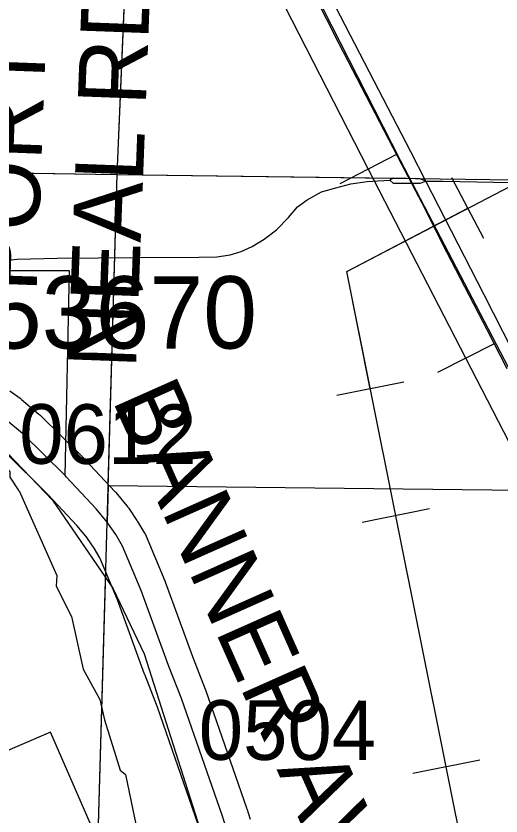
# Model space of a CAD drawing. Extents: x -157.2 to -99.3, y 12.2 to 46.2.
# Drawn here: x -145.913 to -145.344, y 28.305 to 29.245 of the extents above; entities that cross this region are included whole.
import ezdxf

# ---------------------------------------------------------------- set-up
doc = ezdxf.new("R2010")
doc.units = 0
for name, color, linetype in [('tdCoCityStreetMajor', 7, 'Continuous'), ('tdCoCorpBndry', 7, 'Continuous'), ('tdCoHydroRiver', 7, 'Continuous'), ('tdCoPipe', 7, 'Continuous'), ('tdCoRRCL', 7, 'Continuous'), ('tdCoSecRdNmbr', 7, 'Continuous'), ('tdCoSecRdTxt', 7, 'Continuous'), ('tdCoSecRteBand', 7, 'Continuous'), ('tdCoSecRteCL', 7, 'Continuous'), ('tdCoSectLine', 7, 'Continuous'), ('tdCoSectLinePart', 7, 'Continuous'), ('tdCoStrucSecFHWANum', 7, 'Continuous'), ('tdCoSurfGravel', 7, 'Continuous'), ('tdCoTwpBndryShd', 7, 'Continuous')]:
    doc.layers.add(name, color=color, linetype=linetype)

msp = doc.modelspace()

# ---------------------------------------------------------------- linework, layer by layer
at = {"layer": 'tdCoCityStreetMajor'}
for p, q in [((-145.48839, 29.05072), (-145.4742, 29.05159)), ((-145.4742, 29.05159), (-145.47411, 29.05151)), ((-145.47411, 29.05151), (-145.47392, 29.05134))]:
    msp.add_line(p, q, dxfattribs=at)
for points in [[(-145.49808, 29.17852), (-145.53797, 29.25551), (-145.62453, 29.42419), (-145.68815, 29.54724), (-145.69496, 29.56056)], [(-145.28283, 28.76015), (-145.28575, 28.76573), (-145.28636, 28.7669), (-145.31898, 28.82937), (-145.36387, 28.9179), (-145.43192, 29.05049), (-145.44968, 29.0851), (-145.49808, 29.17852)], [(-145.43192, 29.05049), (-145.4392, 29.05323), (-145.47024, 29.05402), (-145.4742, 29.05159)], [(-145.47392, 29.05134), (-145.4705, 29.04823), (-145.43868, 29.0481), (-145.43192, 29.05049)], [(-146.00059, 28.90979), (-145.99002, 28.92421), (-145.97898, 28.9346), (-145.96438, 28.9438), (-145.94978, 28.95091), (-145.93268, 28.95656), (-145.91164, 28.95893), (-145.86494, 28.96011), (-145.76854, 28.9609), (-145.69857, 28.96103), (-145.67726, 28.96169), (-145.66187, 28.96379), (-145.64898, 28.96774), (-145.63609, 28.97366), (-145.62189, 28.98221), (-145.60729, 28.99339), (-145.59335, 29.00759), (-145.58256, 29.02022), (-145.57138, 29.02837), (-145.55442, 29.03784), (-145.53784, 29.04271), (-145.52022, 29.04744), (-145.52013, 29.04745)], [(-145.52013, 29.04745), (-145.50102, 29.04994), (-145.48839, 29.05072)], [(-145.43192, 29.05049), (-145.41201, 29.05049), (-145.31263, 29.04851), (-145.2721, 29.04827)]]:
    msp.add_lwpolyline(points, dxfattribs=at)
at = {"layer": 'tdCoCorpBndry'}
for points in [[(-145.28506, 28.68668), (-145.80502, 28.69271), (-145.80624, 28.64994), (-145.8191, 28.66556), (-145.85387, 28.7028), (-145.85558, 28.70449), (-145.85042, 28.94497), (-145.92371, 28.9452)], [(-145.80719, 28.25312), (-145.87283, 28.40315), (-145.93773, 28.37545)]]:
    msp.add_lwpolyline(points, dxfattribs=at)
at = {"layer": 'tdCoHydroRiver'}
for points in [[(-145.90955, 28.68649), (-145.92006, 28.70263), (-145.91986, 28.70894), (-145.95331, 28.74795), (-145.94064, 28.74911), (-145.87044, 28.67572), (-145.79963, 28.57231), (-145.76268, 28.49528), (-145.69742, 28.28978)], [(-145.90955, 28.68649), (-145.86544, 28.58711), (-145.86585, 28.57449), (-145.84807, 28.53916), (-145.83427, 28.47702), (-145.81489, 28.44157), (-145.80934, 28.41766), (-145.79071, 28.35851), (-145.78456, 28.35356), (-145.77229, 28.29305)]]:
    msp.add_lwpolyline(points, dxfattribs=at)
at = {"layer": 'tdCoPipe'}
for p, q in [((-145.36401, 28.98292), (-145.40132, 29.05436)), ((-145.4577, 28.81446), (-145.53656, 28.79862)), ((-145.42776, 28.6654), (-145.50677, 28.64953)), ((-145.36848, 28.37026), (-145.44734, 28.35441))]:
    msp.add_line(p, q, dxfattribs=at)
for points in [[(-147.12116, 25.03407), (-146.8959, 25.96605), (-146.85327, 26.34559), (-146.82947, 27.003), (-146.63673, 27.37757), (-145.91542, 27.43748), (-145.93257, 27.64548), (-145.50208, 27.69706), (-145.50639, 28.17189), (-145.38212, 28.23359), (-145.52488, 28.94436), (-144.89282, 29.27448), (-144.83425, 30.55895), (-144.65127, 30.94181), (-144.68422, 32.00392)], [(-145.49719, 28.80652), (-145.52488, 28.94436), (-145.38266, 29.01864)], [(-145.40798, 28.36232), (-145.46726, 28.65746)]]:
    msp.add_lwpolyline(points, dxfattribs=at)
at = {"layer": 'tdCoRRCL'}
for p, q in [((-145.4665, 29.08184), (-145.53301, 29.04719)), ((-145.35164, 28.85951), (-145.41849, 28.8255))]:
    msp.add_line(p, q, dxfattribs=at)
for points in [[(-142.72617, 23.73901), (-143.17038, 24.60001), (-143.42551, 25.10739), (-144.37, 26.95122), (-144.97614, 28.127), (-145.21797, 28.60708), (-145.46178, 29.07459), (-145.67258, 29.4889)], [(-145.33648, 28.82985), (-145.35955, 28.8752), (-145.40726, 28.96721), (-145.43636, 29.02462), (-145.46021, 29.07023), (-145.49612, 29.13917), (-145.53414, 29.21257), (-145.57634, 29.29646)], [(-142.98405, 24.17363), (-143.09843, 24.39581), (-143.21264, 24.61806), (-143.32705, 24.84066), (-143.44033, 25.06335), (-143.5554, 25.28511), (-143.67006, 25.50805), (-143.7843, 25.73007), (-143.89863, 25.95221), (-144.0122, 26.17472), (-144.12692, 26.39754), (-144.24098, 26.61966), (-144.35513, 26.84178), (-144.46971, 27.06369), (-144.58408, 27.28602), (-144.69887, 27.50901), (-144.81324, 27.73091), (-144.92717, 27.95282), (-145.0424, 28.17537), (-145.15655, 28.39749), (-145.27027, 28.62004), (-145.38485, 28.84259), (-145.49922, 29.06428), (-145.61316, 29.28683)]]:
    msp.add_lwpolyline(points, dxfattribs=at)
at = {"layer": 'tdCoSecRteBand'}
for points in [[(-145.92029, 28.80398), (-145.90846, 28.79535), (-145.90767, 28.79478), (-145.90692, 28.79415), (-145.88621, 28.77689), (-145.88522, 28.77607), (-145.8843, 28.77516), (-145.83447, 28.72581), (-145.83447, 28.7258), (-145.83446, 28.72579), (-145.83438, 28.72571), (-145.83276, 28.72411), (-145.83235, 28.7237), (-145.83195, 28.72327), (-145.79718, 28.68603), (-145.79654, 28.68535), (-145.79595, 28.68463), (-145.78312, 28.66906), (-145.78311, 28.66904), (-145.78308, 28.66901), (-145.78213, 28.66786), (-145.78121, 28.66674), (-145.7804, 28.66554), (-145.77128, 28.65197), (-145.77084, 28.65133), (-145.77044, 28.65066), (-145.76231, 28.6371), (-145.7612, 28.63526), (-145.76037, 28.63328), (-145.73842, 28.581), (-145.73815, 28.58034), (-145.7379, 28.57967), (-145.70595, 28.49217), (-145.69102, 28.45374), (-145.69082, 28.45323), (-145.69064, 28.45271), (-145.64255, 28.31411), (-145.64243, 28.31377), (-145.64232, 28.31342), (-145.63837, 28.30109)], [(-145.69935, 28.29479), (-145.74714, 28.43252), (-145.76199, 28.47073), (-145.7621, 28.47101), (-145.7622, 28.4713), (-145.79402, 28.55842), (-145.81486, 28.60807), (-145.82149, 28.61913), (-145.82937, 28.63084), (-145.82938, 28.63084), (-145.82939, 28.63086), (-145.82942, 28.63089), (-145.84167, 28.64577), (-145.8754, 28.68189), (-145.87661, 28.68309), (-145.87661, 28.68309), (-145.87662, 28.6831), (-145.8767, 28.68318), (-145.92561, 28.73162)]]:
    msp.add_lwpolyline(points, dxfattribs=at)
at = {"layer": 'tdCoSecRteCL'}
msp.add_lwpolyline([(-145.67089, 28.30428), (-145.71898, 28.44287), (-145.73402, 28.48159), (-145.76608, 28.56938), (-145.78803, 28.62166), (-145.79617, 28.63523), (-145.80529, 28.64879), (-145.80624, 28.64994), (-145.80626, 28.64996), (-145.8191, 28.66556), (-145.85387, 28.7028), (-145.8555, 28.7044), (-145.85558, 28.70449), (-145.90542, 28.75384), (-145.92613, 28.77111), (-145.93797, 28.77974), (-145.96361, 28.79256), (-146.02354, 28.82265), (-146.03217, 28.82955), (-146.04046, 28.83798)], dxfattribs=at)
at = {"layer": 'tdCoSectLine'}
for points in [[(-145.75217, 30.06052), (-145.79493, 29.05823)], [(-146.76658, 29.07371), (-145.79493, 29.05823)], [(-145.79493, 29.05823), (-145.81796, 28.25386)], [(-145.79493, 29.05823), (-144.77247, 29.04475)]]:
    msp.add_lwpolyline(points, dxfattribs=at)
at = {"layer": 'tdCoSectLinePart'}
for points in [[(-145.78422, 29.30928), (-145.79493, 29.05823)], [(-145.98983, 29.06133), (-145.79493, 29.05823)], [(-145.79493, 29.05823), (-145.80535, 28.69435)], [(-145.79493, 29.05823), (-145.46823, 29.05392)], [(-145.80829, 28.59156), (-145.81796, 28.25386)]]:
    msp.add_lwpolyline(points, dxfattribs=at)
at = {"layer": 'tdCoSurfGravel'}
for p, q in [((-145.8555, 28.7044), (-145.85558, 28.70449)), ((-145.80624, 28.64994), (-145.80626, 28.64996))]:
    msp.add_line(p, q, dxfattribs=at)
for points in [[(-145.85558, 28.70449), (-145.90542, 28.75384), (-145.92613, 28.77111), (-145.93797, 28.77974), (-145.96361, 28.79256), (-146.02354, 28.82265), (-146.03217, 28.82955), (-146.04046, 28.83798)], [(-145.80626, 28.64996), (-145.8191, 28.66556), (-145.85387, 28.7028), (-145.8555, 28.7044)], [(-145.65782, 28.22709), (-145.65856, 28.24904), (-145.66152, 28.26902), (-145.66695, 28.29195), (-145.67089, 28.30428), (-145.71898, 28.44287), (-145.73402, 28.48159), (-145.76608, 28.56938), (-145.78803, 28.62166), (-145.79617, 28.63523), (-145.80529, 28.64879), (-145.80624, 28.64994)]]:
    msp.add_lwpolyline(points, dxfattribs=at)
at = {"layer": 'tdCoTwpBndryShd'}
msp.add_lwpolyline([(-148.65515, 29.13589), (-147.76168, 29.11079), (-146.76658, 29.07371), (-145.79493, 29.05823), (-144.77247, 29.04475), (-143.77988, 29.03893), (-142.78237, 29.03787), (-141.78388, 29.0328), (-140.78659, 29.03155), (-139.79611, 28.97187), (-138.79764, 28.92538), (-137.78644, 28.87047), (-136.78207, 28.81761), (-135.76958, 28.75445), (-134.77776, 28.69938), (-133.81747, 28.67398)], dxfattribs=at)

# ---------------------------------------------------------------- texts
at = {"layer": 'tdCoSecRdNmbr'}
for s, rotation, p in [('0612', 359.88853, (-145.90946, 28.71851)), ('0504', 359.88884, (-145.69871, 28.3707))]:
    msp.add_text(s, height=0.07, rotation=rotation, dxfattribs=at).set_placement(p)
at = {"layer": 'tdCoSecRdTxt'}
for s, rotation, p in [('NEAL RD', 87.85844, (-145.7724, 28.82943)), ('PORT', 87.85844, (-145.88911, 28.91946)), ('BANNER AVE', 294, (-145.80078, 28.79391))]:
    msp.add_text(s, height=0.08, rotation=rotation, dxfattribs=at).set_placement(p)
at = {"layer": 'tdCoStrucSecFHWANum'}
msp.add_text('53670', height=0.085, dxfattribs=at).set_placement((-145.94627, 28.85383))

doc.saveas('drawing.dxf')
